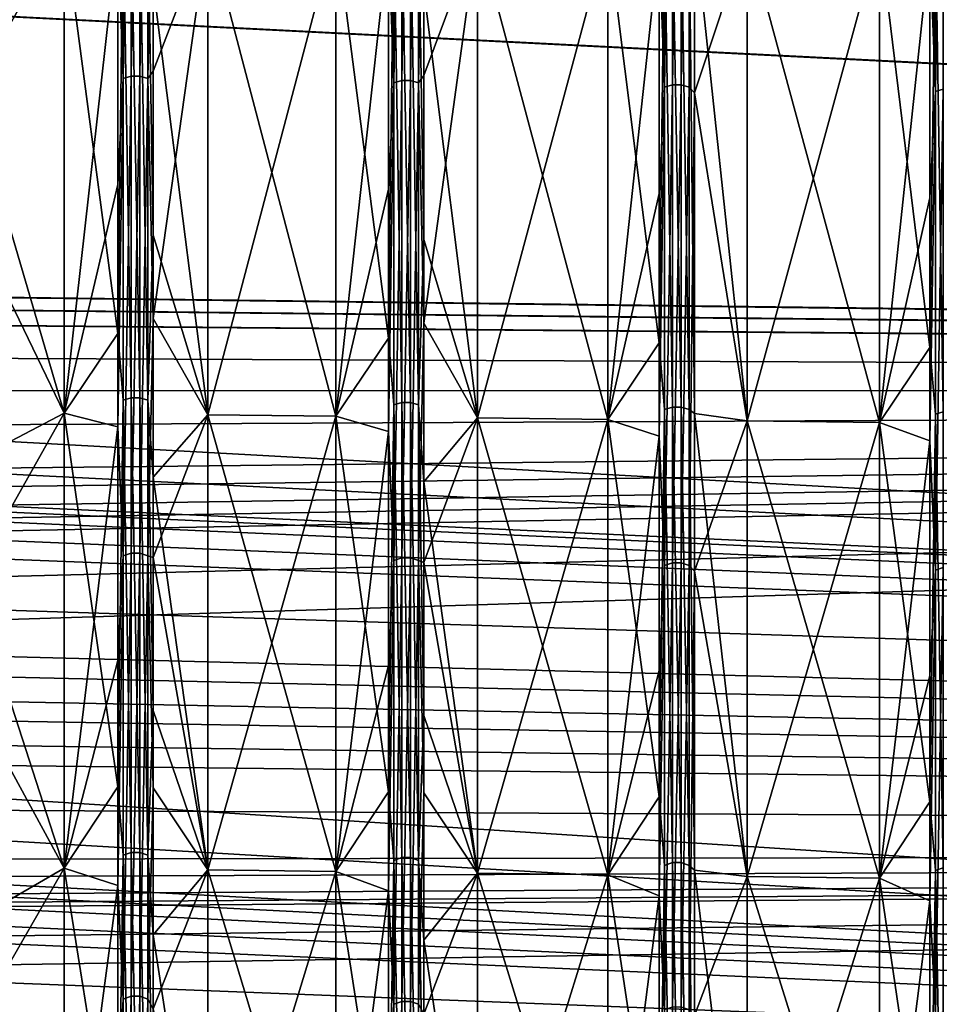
# Model space of a CAD drawing. Header units: metres. Extents: x -31 to 116, y -82 to 82.
# Tile 382 of 656: x 47 to 54, y -44 to -37. Entities that reach past the tile are written whole.
import ezdxf

# ---------------------------------------------------------------- set-up
doc = ezdxf.new("R2010")
doc.units = ezdxf.units.M
doc.layers.add('solid_80000000GA_10_1', color=7, linetype='CONTINUOUS')

msp = doc.modelspace()

# ---------------------------------------------------------------- linework, layer by layer
at = {"layer": 'solid_80000000GA_10_1'}
for points in [[(47.48489, -37.228882, 47.41906), (47.48489, -33.326817, 50.238235), (47.44334, -36.121265, 48.334522)], [(47.545612, -33.310452, 50.21357), (47.48489, -33.326817, 50.238235), (47.48489, -37.228882, 47.41906)], [(47.545612, -37.210606, 47.395779), (47.545612, -33.310452, 50.21357), (47.48489, -37.228882, 47.41906)], [(47.613163, -33.310478, 50.213608), (47.545612, -33.310452, 50.21357), (47.545612, -37.210606, 47.395779)], [(47.613163, -37.210632, 47.395813), (47.613163, -33.310478, 50.213608), (47.545612, -37.210606, 47.395779)], [(47.673843, -33.326885, 50.238342), (47.613163, -33.310478, 50.213608), (47.613163, -37.210632, 47.395813)], [(47.673843, -37.228962, 47.419159), (47.673843, -33.326885, 50.238342), (47.613163, -37.210632, 47.395813)], [(47.673843, -37.228962, 47.419159), (47.715233, -35.211594, 49.001179), (47.673843, -33.326885, 50.238342)], [(49.564175, -37.262505, 47.461887), (49.564175, -33.356915, 50.283607), (49.522629, -36.153858, 48.378136)], [(49.624897, -33.340553, 50.258942), (49.564175, -33.356915, 50.283607), (49.564175, -37.262505, 47.461887)], [(49.624897, -37.244228, 47.438606), (49.624897, -33.340553, 50.258942), (49.564175, -37.262505, 47.461887)], [(49.692451, -33.340576, 50.25898), (49.624897, -33.340553, 50.258942), (49.624897, -37.244228, 47.438606)], [(49.692451, -37.244255, 47.438641), (49.692451, -33.340576, 50.25898), (49.624897, -37.244228, 47.438606)], [(49.753132, -33.356987, 50.283714), (49.692451, -33.340576, 50.25898), (49.692451, -37.244255, 47.438641)], [(49.753132, -37.262585, 47.461987), (49.753132, -33.356987, 50.283714), (49.692451, -37.244255, 47.438641)], [(49.753132, -37.262585, 47.461987), (49.794521, -35.243408, 49.045364), (49.753132, -33.356987, 50.283714)], [(51.643463, -37.296127, 47.504711), (51.643463, -33.387012, 50.328979), (51.601917, -36.186451, 48.421753)], [(51.704185, -33.370651, 50.304314), (51.643463, -33.387012, 50.328979), (51.643463, -37.296127, 47.504711)], [(51.704185, -37.277851, 47.48143), (51.704185, -33.370651, 50.304314), (51.643463, -37.296127, 47.504711)], [(51.771736, -33.370678, 50.304352), (51.704185, -33.370651, 50.304314), (51.704185, -37.277851, 47.48143)], [(51.771736, -37.277878, 47.481468), (51.771736, -33.370678, 50.304352), (51.704185, -37.277851, 47.48143)], [(51.832417, -33.387085, 50.329086), (51.771736, -33.370678, 50.304352), (51.771736, -37.277878, 47.481468)], [(51.832417, -37.296207, 47.504814), (51.832417, -33.387085, 50.329086), (51.771736, -37.277878, 47.481468)], [(51.832417, -37.296207, 47.504814), (51.873806, -33.425117, 50.367519), (51.832417, -33.387085, 50.329086)], [(53.783474, -33.400749, 50.349686), (53.722752, -33.41711, 50.374352), (53.722752, -37.32975, 47.547539)], [(53.783474, -37.311474, 47.524258), (53.783474, -33.400749, 50.349686), (53.722752, -37.32975, 47.547539)], [(51.832417, -37.296207, 47.504814), (51.873806, -37.338688, 47.538906), (51.873806, -33.425117, 50.367519)], [(52.277374, -36.1208, 49.545883), (51.873806, -33.425117, 50.367519), (51.873806, -37.338688, 47.538906)], [(53.722752, -37.32975, 47.547539), (53.722752, -33.41711, 50.374352), (53.681202, -36.219048, 48.465366)], [(47.031693, -36.066978, 49.471806), (46.065117, -33.834888, 51.004128), (46.065117, -37.796444, 48.141975)], [(12.5, -35.020924, 47.021606), (103, -35.848087, 49.354969), (103, -39.609806, 46.390305)], [(12.5, -38.485485, 44.230812), (12.5, -35.020924, 47.021606), (103, -39.609806, 46.390305)], [(12.5, -35.020939, -47.021599), (103, -39.620941, -46.380795), (103, -35.856754, -49.348675)], [(12.5, -35.020939, -47.021599), (12.5, -38.485485, -44.230812), (103, -39.620941, -46.380795)], [(47.673843, -37.228962, 47.419159), (47.715233, -37.173225, 47.530235), (47.715233, -35.211594, 49.001179)], [(48.135872, -36.078308, 49.4874), (47.715233, -35.211594, 49.001179), (47.715233, -37.173225, 47.530235)], [(49.753132, -37.262585, 47.461987), (49.794521, -37.206806, 47.573093), (49.794521, -35.243408, 49.045364)], [(50.206623, -36.099552, 49.51664), (49.794521, -35.243408, 49.045364), (49.794521, -37.206806, 47.573093)], [(47.44334, -35.467236, -48.816463), (47.44334, -39.187996, -45.883251), (47.031693, -36.066978, -49.471806)], [(47.48489, -35.953369, -48.393307), (47.44334, -39.187996, -45.883251), (47.44334, -35.467236, -48.816463)], [(49.119377, -36.088398, -49.501289), (49.522629, -35.499241, -48.860512), (49.522629, -39.223358, -45.924652)], [(49.564175, -35.98584, -48.437012), (49.522629, -39.223358, -45.924652), (49.522629, -35.499241, -48.860512)], [(51.207058, -36.109818, -49.530769), (51.601917, -35.531242, -48.90456), (51.601917, -39.25872, -45.966057)], [(51.643463, -36.018311, -48.480721), (51.601917, -39.25872, -45.966057), (51.601917, -35.531242, -48.90456)], [(53.294743, -36.131237, -49.560249), (53.681202, -35.563248, -48.948612), (53.681202, -39.294079, -46.007458)], [(53.722752, -36.050781, -48.524426), (53.681202, -39.294079, -46.007458), (53.681202, -35.563248, -48.948612)], [(47.48489, -35.953369, -48.393307), (47.48489, -39.699863, -45.370449), (47.44334, -39.187996, -45.883251)], [(47.545612, -35.935719, -48.369549), (47.545612, -39.680374, -45.348175), (47.48489, -35.953369, -48.393307)], [(47.545612, -39.680374, -45.348175), (47.48489, -39.699863, -45.370449), (47.48489, -35.953369, -48.393307)], [(47.613163, -39.680401, -45.348209), (47.545612, -39.680374, -45.348175), (47.545612, -35.935719, -48.369549)], [(47.613163, -35.935745, -48.369583), (47.613163, -39.680401, -45.348209), (47.545612, -35.935719, -48.369549)], [(47.673843, -39.699947, -45.370548), (47.613163, -39.680401, -45.348209), (47.613163, -35.935745, -48.369583)], [(47.673843, -35.953445, -48.39341), (47.673843, -39.699947, -45.370548), (47.613163, -35.935745, -48.369583)], [(47.673843, -35.953445, -48.39341), (47.715233, -36.51268, -48.039524), (47.715233, -38.432159, -46.518181)], [(47.673843, -35.953445, -48.39341), (47.715233, -38.432159, -46.518181), (47.673843, -39.699947, -45.370548)], [(49.624897, -35.968189, -48.413254), (49.624897, -39.716228, -45.389153), (49.564175, -35.98584, -48.437012)], [(49.692451, -39.716259, -45.389187), (49.624897, -39.716228, -45.389153), (49.624897, -35.968189, -48.413254)], [(49.692451, -35.968216, -48.413292), (49.692451, -39.716259, -45.389187), (49.624897, -35.968189, -48.413254)], [(49.753132, -39.735802, -45.411522), (49.692451, -39.716259, -45.389187), (49.692451, -35.968216, -48.413292)], [(49.753132, -35.985916, -48.437115), (49.753132, -39.735802, -45.411522), (49.692451, -35.968216, -48.413292)], [(49.564175, -35.98584, -48.437012), (49.564175, -39.735718, -45.411427), (49.522629, -39.223358, -45.924652)], [(49.624897, -39.716228, -45.389153), (49.564175, -39.735718, -45.411427), (49.564175, -35.98584, -48.437012)], [(49.753132, -35.985916, -48.437115), (49.794521, -36.545616, -48.082882), (49.794521, -38.466827, -46.560162)], [(49.753132, -35.985916, -48.437115), (49.794521, -38.466827, -46.560162), (49.753132, -39.735802, -45.411522)], [(51.643463, -36.018311, -48.480721), (51.643463, -39.771572, -45.452404), (51.601917, -39.25872, -45.966057)], [(51.704185, -36.00066, -48.456959), (51.704185, -39.752083, -45.430126), (51.643463, -36.018311, -48.480721)], [(51.704185, -39.752083, -45.430126), (51.643463, -39.771572, -45.452404), (51.643463, -36.018311, -48.480721)], [(51.771736, -39.752113, -45.430161), (51.704185, -39.752083, -45.430126), (51.704185, -36.00066, -48.456959)], [(51.771736, -36.000687, -48.456997), (51.771736, -39.752113, -45.430161), (51.704185, -36.00066, -48.456959)], [(51.832417, -39.771656, -45.452499), (51.771736, -39.752113, -45.430161), (51.771736, -36.000687, -48.456997)], [(51.832417, -36.018387, -48.480824), (51.832417, -39.771656, -45.452499), (51.771736, -36.000687, -48.456997)], [(51.832417, -36.018387, -48.480824), (51.873806, -36.046783, -48.525814), (51.873806, -39.801701, -45.496704)], [(51.832417, -36.018387, -48.480824), (51.873806, -39.801701, -45.496704), (51.832417, -39.771656, -45.452499)], [(52.277374, -39.858795, -46.591663), (51.873806, -39.801701, -45.496704), (51.873806, -36.046783, -48.525814)], [(52.277374, -36.1208, -49.545883), (52.277374, -39.858795, -46.591663), (51.873806, -36.046783, -48.525814)], [(53.722752, -36.050781, -48.524426), (53.722752, -39.807426, -45.493378), (53.681202, -39.294079, -46.007458)], [(53.783474, -36.033131, -48.500668), (53.783474, -39.787937, -45.471104), (53.722752, -36.050781, -48.524426)], [(53.783474, -39.787937, -45.471104), (53.722752, -39.807426, -45.493378), (53.722752, -36.050781, -48.524426)], [(47.031693, -39.799328, 46.522038), (47.031693, -36.066978, 49.471806), (46.065117, -37.796444, 48.141975)], [(47.031693, -36.066978, -49.471806), (47.031693, -39.799328, -46.522038), (46.065117, -36.501488, -49.131073)], [(47.44334, -39.187996, -45.883251), (47.031693, -39.799328, -46.522038), (47.031693, -36.066978, -49.471806)], [(47.44334, -36.121265, 48.334522), (47.031693, -36.066978, 49.471806), (47.031693, -39.799328, 46.522038)], [(47.44334, -38.043594, 46.836491), (47.44334, -36.121265, 48.334522), (47.031693, -39.799328, 46.522038)], [(47.48489, -37.228882, 47.41906), (47.44334, -36.121265, 48.334522), (47.44334, -38.043594, 46.836491)], [(48.135872, -36.078308, -49.4874), (48.135872, -39.811844, -46.536694), (47.715233, -36.51268, -48.039524)], [(48.135872, -36.078308, 49.4874), (47.715233, -37.173225, 47.530235), (47.715233, -39.073174, 45.981071)], [(48.135872, -39.811844, 46.536694), (48.135872, -36.078308, 49.4874), (47.715233, -39.073174, 45.981071)], [(48.135872, -36.078308, -49.4874), (49.119377, -36.088398, -49.501289), (49.119377, -39.822994, -46.549747)], [(48.135872, -36.078308, -49.4874), (49.119377, -39.822994, -46.549747), (48.135872, -39.811844, -46.536694)], [(48.135872, -39.811844, 46.536694), (49.119377, -36.088398, 49.501289), (48.135872, -36.078308, 49.4874)], [(48.135872, -39.811844, 46.536694), (49.119377, -39.822994, 46.549747), (49.119377, -36.088398, 49.501289)], [(49.119377, -36.088398, 49.501289), (49.119377, -39.822994, 46.549747), (49.522629, -36.153858, 48.378136)], [(49.119377, -39.822994, -46.549747), (49.119377, -36.088398, -49.501289), (49.522629, -39.223358, -45.924652)], [(50.206623, -36.099552, -49.51664), (50.206623, -39.83532, -46.564178), (49.794521, -36.545616, -48.082882)], [(50.206623, -36.099552, 49.51664), (49.794521, -37.206806, 47.573093), (49.794521, -39.108471, 46.02253)], [(50.206623, -39.83532, 46.564178), (50.206623, -36.099552, 49.51664), (49.794521, -39.108471, 46.02253)], [(51.207058, -36.109818, 49.530769), (50.206623, -36.099552, 49.51664), (50.206623, -39.83532, 46.564178)], [(51.207058, -39.846661, -46.577457), (50.206623, -39.83532, -46.564178), (50.206623, -36.099552, -49.51664)], [(51.207058, -39.846661, -46.577457), (50.206623, -36.099552, -49.51664), (51.207058, -36.109818, -49.530769)], [(51.207058, -36.109818, 49.530769), (50.206623, -39.83532, 46.564178), (51.207058, -39.846661, 46.577457)], [(51.207058, -36.109818, 49.530769), (51.207058, -39.846661, 46.577457), (51.601917, -36.186451, 48.421753)], [(51.207058, -39.846661, -46.577457), (51.207058, -36.109818, -49.530769), (51.601917, -39.25872, -45.966057)], [(52.277374, -39.858795, 46.591663), (52.277374, -36.1208, 49.545883), (51.873806, -37.338688, 47.538906)], [(53.294743, -36.131237, 49.560249), (52.277374, -36.1208, 49.545883), (52.277374, -39.858795, 46.591663)], [(53.294743, -39.870327, -46.605167), (52.277374, -39.858795, -46.591663), (52.277374, -36.1208, -49.545883)], [(53.294743, -39.870327, -46.605167), (52.277374, -36.1208, -49.545883), (53.294743, -36.131237, -49.560249)], [(53.294743, -36.131237, 49.560249), (52.277374, -39.858795, 46.591663), (53.294743, -39.870327, 46.605167)], [(53.294743, -36.131237, 49.560249), (53.294743, -39.870327, 46.605167), (53.681202, -36.219048, 48.465366)], [(53.294743, -39.870327, -46.605167), (53.294743, -36.131237, -49.560249), (53.681202, -39.294079, -46.007458)], [(49.119377, -39.822994, 46.549747), (49.522629, -38.077923, 46.878754), (49.522629, -36.153858, 48.378136)], [(49.564175, -37.262505, 47.461887), (49.522629, -36.153858, 48.378136), (49.522629, -38.077923, 46.878754)], [(51.207058, -39.846661, 46.577457), (51.601917, -38.112251, 46.921013), (51.601917, -36.186451, 48.421753)], [(51.643463, -37.296127, 47.504711), (51.601917, -36.186451, 48.421753), (51.601917, -38.112251, 46.921013)], [(53.294743, -39.870327, 46.605167), (53.681202, -38.14658, 46.963276), (53.681202, -36.219048, 48.465366)], [(53.722752, -37.32975, 47.547539), (53.681202, -36.219048, 48.465366), (53.681202, -38.14658, 46.963276)], [(47.031693, -39.799328, -46.522038), (46.065117, -40.305096, -46.062134), (46.065117, -36.501488, -49.131073)], [(48.135872, -39.811844, -46.536694), (47.715233, -38.432159, -46.518181), (47.715233, -36.51268, -48.039524)], [(50.206623, -39.83532, -46.564178), (49.794521, -38.466827, -46.560162), (49.794521, -36.545616, -48.082882)], [(47.673843, -37.228962, 47.419159), (47.715233, -39.073174, 45.981071), (47.715233, -37.173225, 47.530235)], [(47.48489, -37.228882, 47.41906), (47.44334, -38.043594, 46.836491), (47.44334, -39.903866, 45.262051)], [(47.48489, -40.893581, 44.297539), (47.48489, -37.228882, 47.41906), (47.44334, -39.903866, 45.262051)], [(47.545612, -37.210606, 47.395779), (47.48489, -37.228882, 47.41906), (47.48489, -40.893581, 44.297539)], [(47.545612, -40.873501, 44.275791), (47.545612, -37.210606, 47.395779), (47.48489, -40.893581, 44.297539)], [(47.613163, -37.210632, 47.395813), (47.545612, -37.210606, 47.395779), (47.545612, -40.873501, 44.275791)], [(47.613163, -40.873535, 44.275826), (47.613163, -37.210632, 47.395813), (47.545612, -40.873501, 44.275791)], [(47.673843, -37.228962, 47.419159), (47.613163, -37.210632, 47.395813), (47.613163, -40.873535, 44.275826)], [(47.673843, -40.893665, 44.297634), (47.673843, -37.228962, 47.419159), (47.613163, -40.873535, 44.275826)], [(47.673843, -40.893665, 44.297634), (47.715233, -39.073174, 45.981071), (47.673843, -37.228962, 47.419159)], [(49.564175, -37.262505, 47.461887), (49.522629, -38.077923, 46.878754), (49.522629, -39.939873, 45.302895)], [(49.564175, -40.930511, 44.337547), (49.564175, -37.262505, 47.461887), (49.522629, -39.939873, 45.302895)], [(49.624897, -37.244228, 47.438606), (49.564175, -37.262505, 47.461887), (49.564175, -40.930511, 44.337547)], [(49.624897, -40.910435, 44.3158), (49.624897, -37.244228, 47.438606), (49.564175, -40.930511, 44.337547)], [(49.692451, -37.244255, 47.438641), (49.624897, -37.244228, 47.438606), (49.624897, -40.910435, 44.3158)], [(49.692451, -40.910465, 44.315834), (49.692451, -37.244255, 47.438641), (49.624897, -40.910435, 44.3158)], [(49.753132, -37.262585, 47.461987), (49.692451, -37.244255, 47.438641), (49.692451, -40.910465, 44.315834)], [(49.753132, -40.930599, 44.337643), (49.753132, -37.262585, 47.461987), (49.692451, -40.910465, 44.315834)], [(49.753132, -37.262585, 47.461987), (49.794521, -39.108471, 46.02253), (49.794521, -37.206806, 47.573093)], [(49.753132, -40.930599, 44.337643), (49.794521, -39.108471, 46.02253), (49.753132, -37.262585, 47.461987)], [(51.643463, -37.296127, 47.504711), (51.601917, -38.112251, 46.921013), (51.601917, -39.97588, 45.343735)], [(51.643463, -40.967445, 44.377556), (51.643463, -37.296127, 47.504711), (51.601917, -39.97588, 45.343735)], [(51.704185, -37.277851, 47.48143), (51.643463, -37.296127, 47.504711), (51.643463, -40.967445, 44.377556)], [(51.704185, -40.947369, 44.355804), (51.704185, -37.277851, 47.48143), (51.643463, -40.967445, 44.377556)], [(51.771736, -37.277878, 47.481468), (51.704185, -37.277851, 47.48143), (51.704185, -40.947369, 44.355804)], [(51.771736, -40.947399, 44.355839), (51.771736, -37.277878, 47.481468), (51.704185, -40.947369, 44.355804)], [(51.832417, -37.296207, 47.504814), (51.771736, -37.277878, 47.481468), (51.771736, -40.947399, 44.355839)], [(51.832417, -40.967533, 44.377647), (51.832417, -37.296207, 47.504814), (51.771736, -40.947399, 44.355839)], [(51.832417, -40.967533, 44.377647), (51.873806, -37.338688, 47.538906), (51.832417, -37.296207, 47.504814)], [(51.832417, -40.967533, 44.377647), (51.873806, -41.01284, 44.40802), (51.873806, -37.338688, 47.538906)], [(52.277374, -39.858795, 46.591663), (51.873806, -37.338688, 47.538906), (51.873806, -41.01284, 44.40802)], [(53.722752, -37.32975, 47.547539), (53.681202, -38.14658, 46.963276), (53.681202, -40.011887, 45.384579)], [(53.722752, -41.004379, 44.417561), (53.722752, -37.32975, 47.547539), (53.681202, -40.011887, 45.384579)], [(53.783474, -37.311474, 47.524258), (53.722752, -37.32975, 47.547539), (53.722752, -41.004379, 44.417561)], [(53.783474, -40.984299, 44.395813), (53.783474, -37.311474, 47.524258), (53.722752, -41.004379, 44.417561)], [(47.031693, -39.799328, 46.522038), (46.065117, -37.796444, 48.141975), (46.065117, -41.51701, 44.972866)], [(47.44334, -39.903866, 45.262051), (47.44334, -38.043594, 46.836491), (47.031693, -39.799328, 46.522038)], [(49.119377, -39.822994, 46.549747), (49.522629, -39.939873, 45.302895), (49.522629, -38.077923, 46.878754)], [(51.207058, -39.846661, 46.577457), (51.601917, -39.97588, 45.343735), (51.601917, -38.112251, 46.921013)], [(53.294743, -39.870327, 46.605167), (53.681202, -40.011887, 45.384579), (53.681202, -38.14658, 46.963276)], [(47.673843, -39.699947, -45.370548), (47.715233, -38.432159, -46.518181), (47.715233, -40.290005, -44.918674)], [(48.135872, -39.811844, -46.536694), (47.715233, -40.290005, -44.918674), (47.715233, -38.432159, -46.518181)], [(49.753132, -39.735802, -45.411522), (49.794521, -38.466827, -46.560162), (49.794521, -40.326359, -44.959209)], [(50.206623, -39.83532, -46.564178), (49.794521, -40.326359, -44.959209), (49.794521, -38.466827, -46.560162)], [(12.5, -38.485485, -44.230812), (20.001122, -38.723598, -44.28376), (103, -39.620941, -46.380795)], [(20.001122, -38.723598, 44.28376), (12.5, -38.485485, 44.230812), (103, -39.609806, 46.390305)], [(20.001122, -38.723598, -44.28376), (27.5, -38.961391, -44.336441), (103, -39.620941, -46.380795)], [(103, -39.609806, 46.390305), (27.5, -38.961391, 44.336441), (20.001122, -38.723598, 44.28376)], [(27.5, -38.961391, -44.336441), (27.5, -39.297436, -44.038864), (103, -39.620941, -46.380795)], [(27.5, -38.961391, 44.336441), (103, -39.609806, 46.390305), (103, -43.127747, 43.139236)], [(27.5, -39.297436, 44.038864), (27.5, -38.961391, 44.336441), (103, -43.127747, 43.139236)], [(47.673843, -40.893665, 44.297634), (47.715233, -40.908356, 44.356266), (47.715233, -39.073174, 45.981071)], [(48.135872, -39.811844, 46.536694), (47.715233, -39.073174, 45.981071), (47.715233, -40.908356, 44.356266)], [(49.753132, -40.930599, 44.337643), (49.794521, -40.945305, 44.396259), (49.794521, -39.108471, 46.02253)], [(50.206623, -39.83532, 46.564178), (49.794521, -39.108471, 46.02253), (49.794521, -40.945305, 44.396259)], [(47.44334, -39.187996, -45.883251), (47.44334, -42.667152, -42.667152), (47.031693, -39.799328, -46.522038)], [(47.48489, -39.699863, -45.370449), (47.44334, -42.667152, -42.667152), (47.44334, -39.187996, -45.883251)], [(49.119377, -39.822994, -46.549747), (49.522629, -39.223358, -45.924652), (49.522629, -42.705654, -42.705654)], [(49.564175, -39.735718, -45.411427), (49.522629, -42.705654, -42.705654), (49.522629, -39.223358, -45.924652)], [(27.5, -39.297436, -44.038864), (27.5, -39.631203, -43.738743), (103, -39.620941, -46.380795)], [(27.5, -39.631203, 43.738743), (27.5, -39.297436, 44.038864), (103, -43.127747, 43.139236)], [(51.207058, -39.846661, -46.577457), (51.601917, -39.25872, -45.966057), (51.601917, -42.744152, -42.744156)], [(51.643463, -39.771572, -45.452404), (51.601917, -42.744152, -42.744156), (51.601917, -39.25872, -45.966057)], [(53.294743, -39.870327, -46.605167), (53.681202, -39.294079, -46.007458), (53.681202, -42.782654, -42.782654)], [(53.722752, -39.807426, -45.493378), (53.681202, -42.782654, -42.782654), (53.681202, -39.294079, -46.007458)], [(27.5, -39.631203, -43.738743), (33.254963, -39.950497, -43.651802), (103, -39.620941, -46.380795)], [(33.355595, -39.956062, 43.650055), (27.5, -39.631203, 43.738743), (103, -43.127747, 43.139236)], [(33.254963, -39.950497, -43.651802), (39, -40.299931, -43.534634), (103, -39.620941, -46.380795)], [(38.491501, -41.636169, -42.239792), (103, -43.139236, -43.127747), (103, -39.620941, -46.380795)], [(38.617069, -41.254074, -42.617405), (38.491501, -41.636169, -42.239792), (103, -39.620941, -46.380795)], [(38.840816, -40.849873, -43.013279), (38.617069, -41.254074, -42.617405), (103, -39.620941, -46.380795)], [(38.918213, -40.735607, -43.124298), (38.840816, -40.849873, -43.013279), (103, -39.620941, -46.380795)], [(39, -40.6227, -43.233612), (38.918213, -40.735607, -43.124298), (103, -39.620941, -46.380795)], [(39, -40.461597, -43.384422), (39, -40.6227, -43.233612), (103, -39.620941, -46.380795)], [(39, -40.299931, -43.534634), (39, -40.461597, -43.384422), (103, -39.620941, -46.380795)], [(47.545612, -39.680374, -45.348175), (47.545612, -43.172028, -42.037663), (47.48489, -39.699863, -45.370449)], [(47.613163, -43.172058, -42.037693), (47.545612, -43.172028, -42.037663), (47.545612, -39.680374, -45.348175)], [(47.613163, -39.680401, -45.348209), (47.613163, -43.172058, -42.037693), (47.545612, -39.680374, -45.348175)], [(47.673843, -43.193325, -42.058403), (47.613163, -43.172058, -42.037693), (47.613163, -39.680401, -45.348209)], [(47.673843, -39.699947, -45.370548), (47.673843, -43.193325, -42.058403), (47.613163, -39.680401, -45.348209)], [(47.48489, -39.699863, -45.370449), (47.48489, -43.193233, -42.058311), (47.44334, -42.667152, -42.667152)], [(47.545612, -43.172028, -42.037663), (47.48489, -43.193233, -42.058311), (47.48489, -39.699863, -45.370449)], [(47.673843, -39.699947, -45.370548), (47.715233, -40.290005, -44.918674), (47.715233, -42.081924, -43.244461)], [(47.673843, -39.699947, -45.370548), (47.715233, -42.081924, -43.244461), (47.673843, -43.193325, -42.058403)], [(49.564175, -39.735718, -45.411427), (49.564175, -43.232243, -42.096298), (49.522629, -42.705654, -42.705654)], [(49.624897, -39.716228, -45.389153), (49.624897, -43.211037, -42.075649), (49.564175, -39.735718, -45.411427)], [(49.624897, -43.211037, -42.075649), (49.564175, -43.232243, -42.096298), (49.564175, -39.735718, -45.411427)], [(49.692451, -43.211067, -42.07568), (49.624897, -43.211037, -42.075649), (49.624897, -39.716228, -45.389153)], [(49.692451, -39.716259, -45.389187), (49.692451, -43.211067, -42.07568), (49.624897, -39.716228, -45.389153)], [(49.753132, -43.232334, -42.096386), (49.692451, -43.211067, -42.07568), (49.692451, -39.716259, -45.389187)], [(49.753132, -39.735802, -45.411522), (49.753132, -43.232334, -42.096386), (49.692451, -39.716259, -45.389187)], [(49.753132, -39.735802, -45.411522), (49.794521, -40.326359, -44.959209), (49.794521, -42.1199, -43.283482)], [(49.753132, -39.735802, -45.411522), (49.794521, -42.1199, -43.283482), (49.753132, -43.232334, -42.096386)], [(51.704185, -39.752083, -45.430126), (51.704185, -43.250046, -42.113632), (51.643463, -39.771572, -45.452404)], [(51.771736, -43.25008, -42.113663), (51.704185, -43.250046, -42.113632), (51.704185, -39.752083, -45.430126)], [(51.771736, -39.752113, -45.430161), (51.771736, -43.25008, -42.113663), (51.704185, -39.752083, -45.430126)], [(51.832417, -43.271343, -42.134373), (51.771736, -43.25008, -42.113663), (51.771736, -39.752113, -45.430161)], [(51.832417, -39.771656, -45.452499), (51.832417, -43.271343, -42.134373), (51.771736, -39.752113, -45.430161)], [(47.031693, -43.291374, 43.291378), (47.031693, -39.799328, 46.522038), (46.065117, -41.51701, 44.972866)], [(47.031693, -39.799328, -46.522038), (47.031693, -43.291374, -43.291378), (46.065117, -40.305096, -46.062134)], [(47.44334, -42.667152, -42.667152), (47.031693, -43.291374, -43.291378), (47.031693, -39.799328, -46.522038)], [(47.44334, -39.903866, 45.262051), (47.031693, -39.799328, 46.522038), (47.031693, -43.291374, 43.291378)], [(48.135872, -39.811844, -46.536694), (48.135872, -43.305004, -43.305004), (47.715233, -40.290005, -44.918674)], [(48.135872, -43.305004, 43.305004), (48.135872, -39.811844, 46.536694), (47.715233, -40.908356, 44.356266)], [(48.135872, -39.811844, -46.536694), (49.119377, -39.822994, -46.549747), (49.119377, -43.317142, -43.317142)], [(48.135872, -39.811844, -46.536694), (49.119377, -43.317142, -43.317142), (48.135872, -43.305004, -43.305004)], [(48.135872, -43.305004, 43.305004), (49.119377, -39.822994, 46.549747), (48.135872, -39.811844, 46.536694)], [(48.135872, -43.305004, 43.305004), (49.119377, -43.317142, 43.317142), (49.119377, -39.822994, 46.549747)], [(49.119377, -39.822994, 46.549747), (49.119377, -43.317142, 43.317142), (49.522629, -39.939873, 45.302895)], [(49.119377, -43.317142, -43.317142), (49.119377, -39.822994, -46.549747), (49.522629, -42.705654, -42.705654)], [(50.206623, -39.83532, -46.564178), (50.206623, -43.330563, -43.330563), (49.794521, -40.326359, -44.959209)], [(50.206623, -43.330563, 43.330563), (50.206623, -39.83532, 46.564178), (49.794521, -40.945305, 44.396259)], [(51.207058, -39.846661, 46.577457), (50.206623, -39.83532, 46.564178), (50.206623, -43.330563, 43.330563)], [(51.207058, -43.342911, -43.342911), (50.206623, -43.330563, -43.330563), (50.206623, -39.83532, -46.564178)], [(51.207058, -43.342911, -43.342911), (50.206623, -39.83532, -46.564178), (51.207058, -39.846661, -46.577457)], [(51.643463, -39.771572, -45.452404), (51.643463, -43.271252, -42.134281), (51.601917, -42.744152, -42.744156)], [(51.704185, -43.250046, -42.113632), (51.643463, -43.271252, -42.134281), (51.643463, -39.771572, -45.452404)], [(51.832417, -39.771656, -45.452499), (51.873806, -39.801701, -45.496704), (51.873806, -43.306705, -42.174099)], [(51.832417, -39.771656, -45.452499), (51.873806, -43.306705, -42.174099), (51.832417, -43.271343, -42.134373)], [(52.277374, -43.356121, -43.356121), (51.873806, -43.306705, -42.174099), (51.873806, -39.801701, -45.496704)], [(52.277374, -39.858795, -46.591663), (52.277374, -43.356121, -43.356121), (51.873806, -39.801701, -45.496704)], [(53.722752, -39.807426, -45.493378), (53.722752, -43.310261, -42.172264), (53.681202, -42.782654, -42.782654)], [(53.783474, -39.787937, -45.471104), (53.783474, -43.289055, -42.151615), (53.722752, -39.807426, -45.493378)], [(53.783474, -43.289055, -42.151615), (53.722752, -43.310261, -42.172264), (53.722752, -39.807426, -45.493378)], [(47.44334, -41.699043, 43.613781), (47.44334, -39.903866, 45.262051), (47.031693, -43.291374, 43.291378)], [(47.48489, -40.893581, 44.297539), (47.44334, -39.903866, 45.262051), (47.44334, -41.699043, 43.613781)], [(51.207058, -39.846661, 46.577457), (50.206623, -43.330563, 43.330563), (51.207058, -43.342911, 43.342911)], [(51.207058, -39.846661, 46.577457), (51.207058, -43.342911, 43.342911), (51.601917, -39.97588, 45.343735)], [(51.207058, -43.342911, -43.342911), (51.207058, -39.846661, -46.577457), (51.601917, -42.744152, -42.744156)], [(52.277374, -43.356121, 43.356121), (52.277374, -39.858795, 46.591663), (51.873806, -41.01284, 44.40802)], [(53.294743, -39.870327, 46.605167), (52.277374, -39.858795, 46.591663), (52.277374, -43.356121, 43.356121)], [(53.294743, -43.368679, -43.368679), (52.277374, -43.356121, -43.356121), (52.277374, -39.858795, -46.591663)], [(53.294743, -43.368679, -43.368679), (52.277374, -39.858795, -46.591663), (53.294743, -39.870327, -46.605167)], [(53.294743, -39.870327, 46.605167), (52.277374, -43.356121, 43.356121), (53.294743, -43.368679, 43.368679)], [(53.294743, -39.870327, 46.605167), (53.294743, -43.368679, 43.368679), (53.681202, -40.011887, 45.384579)], [(53.294743, -43.368679, -43.368679), (53.294743, -39.870327, -46.605167), (53.681202, -42.782654, -42.782654)], [(39, -40.299931, 43.534634), (33.355595, -39.956062, 43.650055), (103, -43.127747, 43.139236)], [(49.119377, -43.317142, 43.317142), (49.522629, -41.736668, 43.653133), (49.522629, -39.939873, 45.302895)], [(49.564175, -40.930511, 44.337547), (49.522629, -39.939873, 45.302895), (49.522629, -41.736668, 43.653133)], [(51.207058, -43.342911, 43.342911), (51.601917, -41.774296, 43.69249), (51.601917, -39.97588, 45.343735)], [(51.643463, -40.967445, 44.377556), (51.601917, -39.97588, 45.343735), (51.601917, -41.774296, 43.69249)], [(53.294743, -43.368679, 43.368679), (53.681202, -41.811924, 43.731842), (53.681202, -40.011887, 45.384579)], [(53.722752, -41.004379, 44.417561), (53.681202, -40.011887, 45.384579), (53.681202, -41.811924, 43.731842)], [(48.135872, -43.305004, -43.305004), (47.715233, -42.081924, -43.244461), (47.715233, -40.290005, -44.918674)], [(39, -40.461597, 43.384422), (39, -40.299931, 43.534634), (103, -43.127747, 43.139236)], [(47.031693, -43.291374, -43.291378), (46.065117, -43.851723, -42.699501), (46.065117, -40.305096, -46.062134)], [(50.206623, -43.330563, -43.330563), (49.794521, -42.1199, -43.283482), (49.794521, -40.326359, -44.959209)], [(39, -40.6227, 43.233612), (39, -40.461597, 43.384422), (103, -43.127747, 43.139236)], [(38.714855, -41.058414, 42.809532), (39, -40.6227, 43.233612), (103, -43.127747, 43.139236)], [(47.48489, -40.893581, 44.297539), (47.44334, -41.699043, 43.613781), (47.44334, -43.426193, 41.89436)], [(47.48489, -44.297539, 40.893581), (47.48489, -40.893581, 44.297539), (47.44334, -43.426193, 41.89436)], [(47.545612, -40.873501, 44.275791), (47.48489, -40.893581, 44.297539), (47.48489, -44.297539, 40.893581)], [(47.545612, -44.275791, 40.873505), (47.545612, -40.873501, 44.275791), (47.48489, -44.297539, 40.893581)], [(47.613163, -40.873535, 44.275826), (47.545612, -40.873501, 44.275791), (47.545612, -44.275791, 40.873505)], [(47.613163, -44.275826, 40.873535), (47.613163, -40.873535, 44.275826), (47.545612, -44.275791, 40.873505)], [(47.673843, -40.893665, 44.297634), (47.613163, -40.873535, 44.275826), (47.613163, -44.275826, 40.873535)], [(47.673843, -44.297634, 40.893669), (47.673843, -40.893665, 44.297634), (47.613163, -44.275826, 40.873535)], [(47.673843, -40.893665, 44.297634), (47.715233, -42.675827, 42.658478), (47.715233, -40.908356, 44.356266)], [(47.673843, -44.297634, 40.893669), (47.715233, -42.675827, 42.658478), (47.673843, -40.893665, 44.297634)], [(48.135872, -43.305004, 43.305004), (47.715233, -40.908356, 44.356266), (47.715233, -42.675827, 42.658478)], [(49.564175, -40.930511, 44.337547), (49.522629, -41.736668, 43.653133), (49.522629, -43.465382, 41.932163)], [(49.564175, -44.337547, 40.930511), (49.564175, -40.930511, 44.337547), (49.522629, -43.465382, 41.932163)], [(49.624897, -40.910435, 44.3158), (49.564175, -40.930511, 44.337547), (49.564175, -44.337547, 40.930511)], [(49.624897, -44.3158, 40.910435), (49.624897, -40.910435, 44.3158), (49.564175, -44.337547, 40.930511)], [(49.692451, -40.910465, 44.315834), (49.624897, -40.910435, 44.3158), (49.624897, -44.3158, 40.910435)], [(49.692451, -44.31583, 40.910469), (49.692451, -40.910465, 44.315834), (49.624897, -44.3158, 40.910435)], [(49.753132, -40.930599, 44.337643), (49.692451, -40.910465, 44.315834), (49.692451, -44.31583, 40.910469)], [(49.753132, -44.337643, 40.930599), (49.753132, -40.930599, 44.337643), (49.692451, -44.31583, 40.910469)], [(49.753132, -40.930599, 44.337643), (49.794521, -42.714371, 42.696934), (49.794521, -40.945305, 44.396259)], [(49.753132, -44.337643, 40.930599), (49.794521, -42.714371, 42.696934), (49.753132, -40.930599, 44.337643)], [(50.206623, -43.330563, 43.330563), (49.794521, -40.945305, 44.396259), (49.794521, -42.714371, 42.696934)], [(51.643463, -40.967445, 44.377556), (51.601917, -41.774296, 43.69249), (51.601917, -43.504566, 41.969967)], [(51.643463, -44.377552, 40.967445), (51.643463, -40.967445, 44.377556), (51.601917, -43.504566, 41.969967)], [(51.704185, -40.947369, 44.355804), (51.643463, -40.967445, 44.377556), (51.643463, -44.377552, 40.967445)], [(51.704185, -44.355804, 40.947369), (51.704185, -40.947369, 44.355804), (51.643463, -44.377552, 40.967445)], [(51.771736, -40.947399, 44.355839), (51.704185, -40.947369, 44.355804), (51.704185, -44.355804, 40.947369)], [(51.771736, -44.355839, 40.947399), (51.771736, -40.947399, 44.355839), (51.704185, -44.355804, 40.947369)], [(51.832417, -40.967533, 44.377647), (51.771736, -40.947399, 44.355839), (51.771736, -44.355839, 40.947399)], [(51.832417, -44.377647, 40.967533), (51.832417, -40.967533, 44.377647), (51.771736, -44.355839, 40.947399)], [(51.832417, -44.377647, 40.967533), (51.873806, -41.01284, 44.40802), (51.832417, -40.967533, 44.377647)], [(51.832417, -44.377647, 40.967533), (51.873806, -44.424671, 40.994804), (51.873806, -41.01284, 44.40802)], [(52.277374, -43.356121, 43.356121), (51.873806, -41.01284, 44.40802), (51.873806, -44.424671, 40.994804)], [(53.722752, -41.004379, 44.417561), (53.681202, -41.811924, 43.731842), (53.681202, -43.543751, 42.007771)], [(53.722752, -44.417561, 41.004379), (53.722752, -41.004379, 44.417561), (53.681202, -43.543751, 42.007771)], [(53.783474, -40.984299, 44.395813), (53.722752, -41.004379, 44.417561), (53.722752, -44.417561, 41.004379)], [(53.783474, -44.395813, 40.984303), (53.783474, -40.984299, 44.395813), (53.722752, -44.417561, 41.004379)], [(38.538696, -41.458862, 42.415783), (38.714855, -41.058414, 42.809532), (103, -43.127747, 43.139236)], [(38.462578, -41.855186, 42.021969), (38.538696, -41.458862, 42.415783), (103, -43.127747, 43.139236)], [(47.031693, -43.291374, 43.291378), (46.065117, -41.51701, 44.972866), (46.065117, -44.972866, 41.517014)], [(38.491501, -41.636169, -42.239792), (38.462578, -42.021965, -41.855186), (103, -43.139236, -43.127747)], [(47.44334, -43.426193, 41.89436), (47.44334, -41.699043, 43.613781), (47.031693, -43.291374, 43.291378)], [(49.119377, -43.317142, 43.317142), (49.522629, -43.465382, 41.932163), (49.522629, -41.736668, 43.653133)], [(51.207058, -43.342911, 43.342911), (51.601917, -43.504566, 41.969967), (51.601917, -41.774296, 43.69249)], [(38.491501, -42.239792, 41.636169), (38.462578, -41.855186, 42.021969), (103, -43.127747, 43.139236)], [(53.294743, -43.368679, 43.368679), (53.681202, -43.543751, 42.007771), (53.681202, -41.811924, 43.731842)], [(38.462578, -42.021965, -41.855186), (38.538696, -42.415783, -41.458862), (103, -43.139236, -43.127747)], [(47.673843, -43.193325, -42.058403), (47.715233, -42.081924, -43.244461), (47.715233, -43.804741, -41.498394)], [(48.135872, -43.305004, -43.305004), (47.715233, -43.804741, -41.498394), (47.715233, -42.081924, -43.244461)], [(49.753132, -43.232334, -42.096386), (49.794521, -42.1199, -43.283482), (49.794521, -43.844269, -41.535835)], [(50.206623, -43.330563, -43.330563), (49.794521, -43.844269, -41.535835), (49.794521, -42.1199, -43.283482)], [(38.491501, -42.239792, 41.636169), (103, -43.127747, 43.139236), (103, -46.380795, 39.620941)], [(38.617069, -42.617405, 41.254074), (38.491501, -42.239792, 41.636169), (103, -46.380795, 39.620941)], [(38.538696, -42.415783, -41.458862), (38.714855, -42.809532, -41.058414), (103, -43.139236, -43.127747)], [(38.840816, -43.013279, 40.849873), (38.617069, -42.617405, 41.254074), (103, -46.380795, 39.620941)], [(47.44334, -42.667152, -42.667152), (47.44334, -45.883251, -39.188), (47.031693, -43.291374, -43.291378)], [(47.48489, -43.193233, -42.058311), (47.44334, -45.883251, -39.188), (47.44334, -42.667152, -42.667152)], [(47.673843, -44.297634, 40.893669), (47.715233, -44.372734, 40.890491), (47.715233, -42.675827, 42.658478)], [(48.135872, -43.305004, 43.305004), (47.715233, -42.675827, 42.658478), (47.715233, -44.372734, 40.890491)], [(49.119377, -43.317142, -43.317142), (49.522629, -42.705654, -42.705654), (49.522629, -45.924652, -39.223358)], [(49.564175, -43.232243, -42.096298), (49.522629, -45.924652, -39.223358), (49.522629, -42.705654, -42.705654)], [(49.753132, -44.337643, 40.930599), (49.794521, -44.412807, 40.927353), (49.794521, -42.714371, 42.696934)], [(50.206623, -43.330563, 43.330563), (49.794521, -42.714371, 42.696934), (49.794521, -44.412807, 40.927353)], [(51.207058, -43.342911, -43.342911), (51.601917, -42.744152, -42.744156), (51.601917, -45.966053, -39.25872)], [(51.643463, -43.271252, -42.134281), (51.601917, -45.966053, -39.25872), (51.601917, -42.744152, -42.744156)], [(53.294743, -43.368679, -43.368679), (53.681202, -42.782654, -42.782654), (53.681202, -46.007458, -39.294083)], [(53.722752, -43.310261, -42.172264), (53.681202, -46.007458, -39.294083), (53.681202, -42.782654, -42.782654)], [(38.714855, -42.809532, -41.058414), (39, -43.233608, -40.6227), (103, -43.139236, -43.127747)], [(38.918213, -43.124298, 40.735607), (38.840816, -43.013279, 40.849873), (103, -46.380795, 39.620941)], [(27.5, -44.336441, -38.961391), (103, -46.390305, -39.609806), (103, -43.139236, -43.127747)], [(27.5, -44.038864, -39.297436), (27.5, -44.336441, -38.961391), (103, -43.139236, -43.127747)], [(27.5, -43.738743, -39.631207), (27.5, -44.038864, -39.297436), (103, -43.139236, -43.127747)], [(33.355595, -43.650051, -39.956062), (27.5, -43.738743, -39.631207), (103, -43.139236, -43.127747)], [(39, -43.534634, -40.299931), (33.355595, -43.650051, -39.956062), (103, -43.139236, -43.127747)], [(39, -43.233608, 40.6227), (38.918213, -43.124298, 40.735607), (103, -46.380795, 39.620941)], [(39, -43.384422, -40.461597), (39, -43.534634, -40.299931), (103, -43.139236, -43.127747)], [(39, -43.233608, -40.6227), (39, -43.384422, -40.461597), (103, -43.139236, -43.127747)], [(39, -43.384422, 40.461597), (39, -43.233608, 40.6227), (103, -46.380795, 39.620941)], [(47.48489, -43.193233, -42.058311), (47.48489, -46.411201, -38.478012), (47.44334, -45.883251, -39.188)], [(47.545612, -43.172028, -42.037663), (47.545612, -46.388416, -38.459118), (47.48489, -43.193233, -42.058311)], [(47.545612, -46.388416, -38.459118), (47.48489, -46.411201, -38.478012), (47.48489, -43.193233, -42.058311)], [(47.613163, -46.388451, -38.459148), (47.545612, -46.388416, -38.459118), (47.545612, -43.172028, -42.037663)], [(47.613163, -43.172058, -42.037693), (47.613163, -46.388451, -38.459148), (47.545612, -43.172028, -42.037663)], [(47.673843, -46.411301, -38.478092), (47.613163, -46.388451, -38.459148), (47.613163, -43.172058, -42.037693)], [(47.673843, -43.193325, -42.058403), (47.673843, -46.411301, -38.478092), (47.613163, -43.172058, -42.037693)], [(47.673843, -43.193325, -42.058403), (47.715233, -43.804741, -41.498394), (47.715233, -45.455315, -39.683578)], [(47.673843, -43.193325, -42.058403), (47.715233, -45.455315, -39.683578), (47.673843, -46.411301, -38.478092)], [(49.564175, -43.232243, -42.096298), (49.564175, -46.453117, -38.51276), (49.522629, -45.924652, -39.223358)], [(49.624897, -43.211037, -42.075649), (49.624897, -46.430332, -38.49387), (49.564175, -43.232243, -42.096298)], [(49.624897, -46.430332, -38.49387), (49.564175, -46.453117, -38.51276), (49.564175, -43.232243, -42.096298)], [(49.692451, -46.430367, -38.4939), (49.624897, -46.430332, -38.49387), (49.624897, -43.211037, -42.075649)], [(49.692451, -43.211067, -42.07568), (49.692451, -46.430367, -38.4939), (49.624897, -43.211037, -42.075649)], [(49.753132, -46.453217, -38.512844), (49.692451, -46.430367, -38.4939), (49.692451, -43.211067, -42.07568)], [(49.753132, -43.232334, -42.096386), (49.753132, -46.453217, -38.512844), (49.692451, -43.211067, -42.07568)], [(49.753132, -43.232334, -42.096386), (49.794521, -43.844269, -41.535835), (49.794521, -45.49633, -39.719383)], [(49.753132, -43.232334, -42.096386), (49.794521, -45.49633, -39.719383), (49.753132, -46.453217, -38.512844)], [(47.031693, -46.522038, 39.799328), (47.031693, -43.291374, 43.291378), (46.065117, -44.972866, 41.517014)], [(47.031693, -43.291374, -43.291378), (47.031693, -46.522038, -39.799328), (46.065117, -43.851723, -42.699501)], [(47.44334, -45.883251, -39.188), (47.031693, -46.522038, -39.799328), (47.031693, -43.291374, -43.291378)], [(47.44334, -43.426193, 41.89436), (47.031693, -43.291374, 43.291378), (47.031693, -46.522038, 39.799328)], [(48.135872, -43.305004, -43.305004), (48.135872, -46.536694, -39.811848), (47.715233, -43.804741, -41.498394)], [(48.135872, -46.536694, 39.811848), (48.135872, -43.305004, 43.305004), (47.715233, -44.372734, 40.890491)], [(48.135872, -43.305004, -43.305004), (49.119377, -43.317142, -43.317142), (49.119377, -46.549747, -39.822994)], [(48.135872, -43.305004, -43.305004), (49.119377, -46.549747, -39.822994), (48.135872, -46.536694, -39.811848)], [(48.135872, -46.536694, 39.811848), (49.119377, -43.317142, 43.317142), (48.135872, -43.305004, 43.305004)], [(51.643463, -43.271252, -42.134281), (51.643463, -46.495033, -38.547512), (51.601917, -45.966053, -39.25872)], [(51.704185, -43.250046, -42.113632), (51.704185, -46.472248, -38.528622), (51.643463, -43.271252, -42.134281)], [(51.704185, -46.472248, -38.528622), (51.643463, -46.495033, -38.547512), (51.643463, -43.271252, -42.134281)], [(51.771736, -46.472282, -38.528652), (51.704185, -46.472248, -38.528622), (51.704185, -43.250046, -42.113632)], [(51.771736, -43.25008, -42.113663), (51.771736, -46.472282, -38.528652), (51.704185, -43.250046, -42.113632)], [(51.832417, -46.495132, -38.547596), (51.771736, -46.472282, -38.528652), (51.771736, -43.25008, -42.113663)], [(51.832417, -43.271343, -42.134373), (51.832417, -46.495132, -38.547596), (51.771736, -43.25008, -42.113663)], [(51.832417, -43.271343, -42.134373), (51.873806, -43.306705, -42.174099), (51.873806, -46.536068, -38.581341)], [(51.832417, -43.271343, -42.134373), (51.873806, -46.536068, -38.581341), (51.832417, -46.495132, -38.547596)], [(52.277374, -46.591663, -39.858795), (51.873806, -46.536068, -38.581341), (51.873806, -43.306705, -42.174099)], [(52.277374, -43.356121, -43.356121), (52.277374, -46.591663, -39.858795), (51.873806, -43.306705, -42.174099)], [(53.722752, -43.310261, -42.172264), (53.722752, -46.536949, -38.582264), (53.681202, -46.007458, -39.294083)], [(53.783474, -43.289055, -42.151615), (53.783474, -46.514164, -38.563374), (53.722752, -43.310261, -42.172264)], [(53.783474, -46.514164, -38.563374), (53.722752, -46.536949, -38.582264), (53.722752, -43.310261, -42.172264)], [(39, -43.534634, 40.299931), (39, -43.384422, 40.461597), (103, -46.380795, 39.620941)], [(48.135872, -46.536694, 39.811848), (49.119377, -46.549747, 39.822994), (49.119377, -43.317142, 43.317142)], [(49.119377, -43.317142, 43.317142), (49.119377, -46.549747, 39.822994), (49.522629, -43.465382, 41.932163)], [(49.119377, -46.549747, -39.822994), (49.119377, -43.317142, -43.317142), (49.522629, -45.924652, -39.223358)], [(50.206623, -43.330563, -43.330563), (50.206623, -46.564178, -39.83532), (49.794521, -43.844269, -41.535835)], [(50.206623, -46.564178, 39.83532), (50.206623, -43.330563, 43.330563), (49.794521, -44.412807, 40.927353)], [(51.207058, -43.342911, 43.342911), (50.206623, -43.330563, 43.330563), (50.206623, -46.564178, 39.83532)], [(51.207058, -46.577457, -39.846661), (50.206623, -46.564178, -39.83532), (50.206623, -43.330563, -43.330563)], [(51.207058, -46.577457, -39.846661), (50.206623, -43.330563, -43.330563), (51.207058, -43.342911, -43.342911)], [(51.207058, -43.342911, 43.342911), (50.206623, -46.564178, 39.83532), (51.207058, -46.577457, 39.846661)], [(51.207058, -43.342911, 43.342911), (51.207058, -46.577457, 39.846661), (51.601917, -43.504566, 41.969967)], [(51.207058, -46.577457, -39.846661), (51.207058, -43.342911, -43.342911), (51.601917, -45.966053, -39.25872)], [(52.277374, -46.591663, 39.858795), (52.277374, -43.356121, 43.356121), (51.873806, -44.424671, 40.994804)], [(53.294743, -43.368679, 43.368679), (52.277374, -43.356121, 43.356121), (52.277374, -46.591663, 39.858795)], [(53.294743, -46.605167, -39.870327), (52.277374, -46.591663, -39.858795), (52.277374, -43.356121, -43.356121)], [(53.294743, -46.605167, -39.870327), (52.277374, -43.356121, -43.356121), (53.294743, -43.368679, -43.368679)], [(53.294743, -43.368679, 43.368679), (52.277374, -46.591663, 39.858795), (53.294743, -46.605167, 39.870327)], [(53.294743, -43.368679, 43.368679), (53.294743, -46.605167, 39.870327), (53.681202, -43.543751, 42.007771)], [(53.294743, -46.605167, -39.870327), (53.294743, -43.368679, -43.368679), (53.681202, -46.007458, -39.294083)], [(47.44334, -45.082508, 40.106598), (47.44334, -43.426193, 41.89436), (47.031693, -46.522038, 39.799328)], [(47.48489, -44.297539, 40.893581), (47.44334, -43.426193, 41.89436), (47.44334, -45.082508, 40.106598)], [(49.119377, -46.549747, 39.822994), (49.522629, -45.123188, 40.142788), (49.522629, -43.465382, 41.932163)], [(49.564175, -44.337547, 40.930511), (49.522629, -43.465382, 41.932163), (49.522629, -45.123188, 40.142788)], [(33.254963, -43.651806, 39.950497), (39, -43.534634, 40.299931), (103, -46.380795, 39.620941)], [(51.207058, -46.577457, 39.846661), (51.601917, -45.163868, 40.178978), (51.601917, -43.504566, 41.969967)], [(51.643463, -44.377552, 40.967445), (51.601917, -43.504566, 41.969967), (51.601917, -45.163868, 40.178978)], [(53.294743, -46.605167, 39.870327), (53.681202, -45.204548, 40.215168), (53.681202, -43.543751, 42.007771)], [(53.722752, -44.417561, 41.004379), (53.681202, -43.543751, 42.007771), (53.681202, -45.204548, 40.215168)], [(27.5, -43.738743, 39.631207), (33.254963, -43.651806, 39.950497), (103, -46.380795, 39.620941)], [(27.5, -44.038864, 39.297436), (27.5, -43.738743, 39.631207), (103, -46.380795, 39.620941)], [(48.135872, -46.536694, -39.811848), (47.715233, -45.455315, -39.683578), (47.715233, -43.804741, -41.498394)], [(50.206623, -46.564178, -39.83532), (49.794521, -45.49633, -39.719383), (49.794521, -43.844269, -41.535835)], [(47.031693, -46.522038, -39.799328), (46.065117, -47.118752, -39.064617), (46.065117, -43.851723, -42.699501)], [(27.5, -44.336441, 38.961391), (27.5, -44.038864, 39.297436), (103, -46.380795, 39.620941)], [(12.5, -44.230812, -38.485485), (12.5, -47.021606, -35.020927), (103, -46.390305, -39.609806)], [(12.5, -44.230812, 38.485485), (20.001122, -44.28376, 38.723598), (103, -46.380795, 39.620941)], [(12.5, -47.021595, 35.020939), (12.5, -44.230812, 38.485485), (103, -46.380795, 39.620941)], [(20.001122, -44.28376, -38.723598), (12.5, -44.230812, -38.485485), (103, -46.390305, -39.609806)], [(103, -46.390305, -39.609806), (27.5, -44.336441, -38.961391), (20.001122, -44.28376, -38.723598)], [(20.001122, -44.28376, 38.723598), (27.5, -44.336441, 38.961391), (103, -46.380795, 39.620941)], [(47.48489, -44.297539, 40.893581), (47.44334, -45.082508, 40.106598), (47.44334, -46.665279, 38.253414)], [(47.48489, -47.41906, 37.228886), (47.48489, -44.297539, 40.893581), (47.44334, -46.665279, 38.253414)], [(47.545612, -44.275791, 40.873505), (47.48489, -44.297539, 40.893581), (47.48489, -47.41906, 37.228886)], [(47.545612, -47.395779, 37.210606), (47.545612, -44.275791, 40.873505), (47.48489, -47.41906, 37.228886)], [(47.613163, -44.275826, 40.873535), (47.545612, -44.275791, 40.873505), (47.545612, -47.395779, 37.210606)], [(47.613163, -47.395813, 37.210632), (47.613163, -44.275826, 40.873535), (47.545612, -47.395779, 37.210606)], [(47.673843, -44.297634, 40.893669), (47.613163, -44.275826, 40.873535), (47.613163, -47.395813, 37.210632)], [(47.673843, -47.419159, 37.228962), (47.673843, -44.297634, 40.893669), (47.613163, -47.395813, 37.210632)], [(47.673843, -47.419159, 37.228962), (47.715233, -44.372734, 40.890491), (47.673843, -44.297634, 40.893669)], [(49.564175, -44.337547, 40.930511), (49.522629, -45.123188, 40.142788), (49.522629, -46.707386, 38.28793)], [(49.564175, -47.461884, 37.262508), (49.564175, -44.337547, 40.930511), (49.522629, -46.707386, 38.28793)], [(49.624897, -44.3158, 40.910435), (49.564175, -44.337547, 40.930511), (49.564175, -47.461884, 37.262508)], [(49.624897, -47.438602, 37.244228), (49.624897, -44.3158, 40.910435), (49.564175, -47.461884, 37.262508)], [(49.692451, -44.31583, 40.910469), (49.624897, -44.3158, 40.910435), (49.624897, -47.438602, 37.244228)], [(49.692451, -47.438641, 37.244259), (49.692451, -44.31583, 40.910469), (49.624897, -47.438602, 37.244228)], [(49.753132, -44.337643, 40.930599), (49.692451, -44.31583, 40.910469), (49.692451, -47.438641, 37.244259)]]:
    msp.add_3dface(points, dxfattribs=at)

doc.saveas('drawing.dxf')
